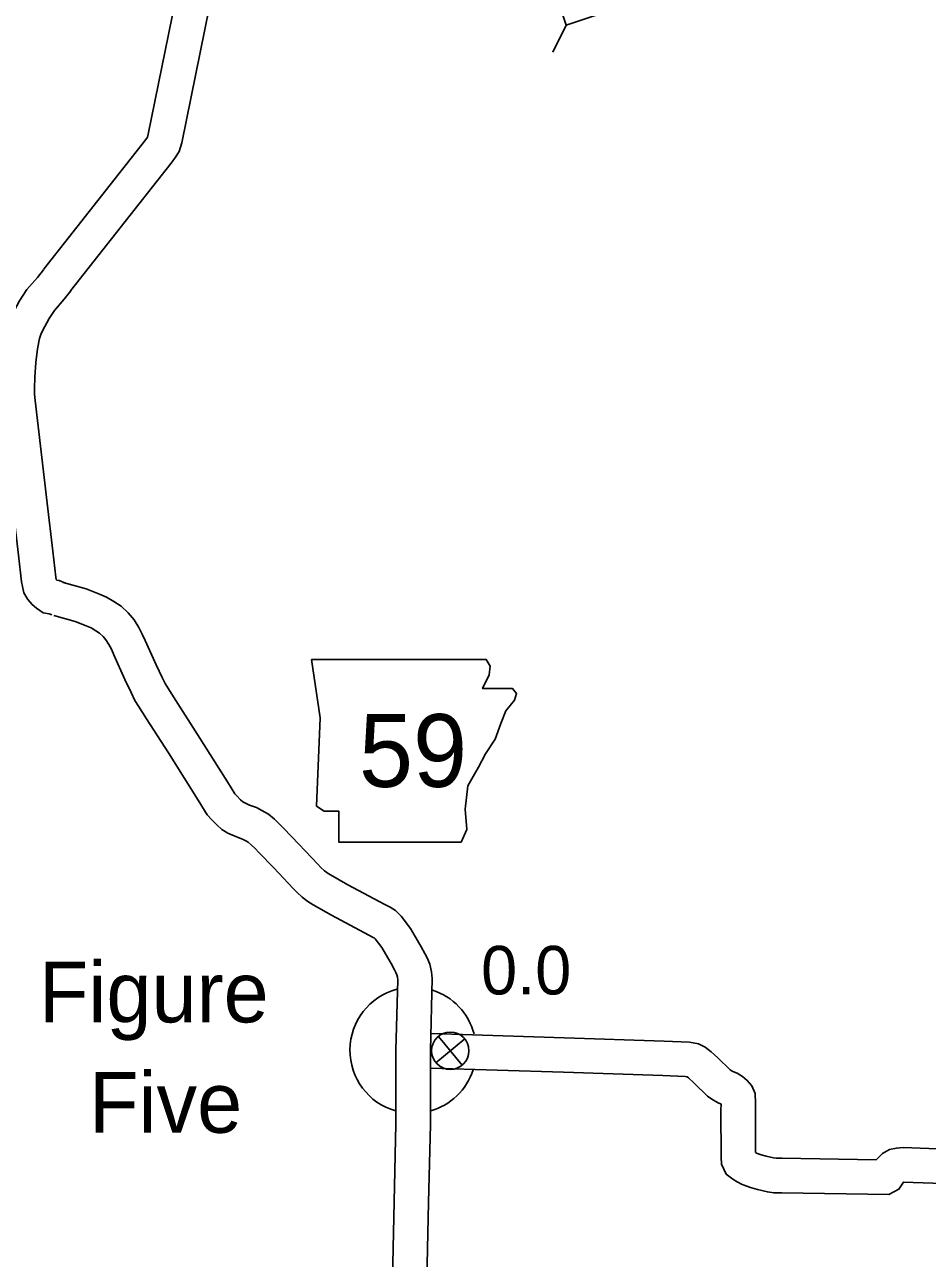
# Model space of a CAD drawing. Extents: x -939622 to -934245, y 1383184 to 1385301.
# Drawn here: x -936422.74 to -936399.16, y 1384650.88 to 1384683.11 of the extents above; entities that cross this region are included whole.
import ezdxf

# ---------------------------------------------------------------- set-up
doc = ezdxf.new("R2010")
doc.units = 0
for name, color, linetype in [('Level 10', 7, 'Continuous'), ('Level 11', 7, 'Continuous'), ('Level 20', 7, 'Continuous'), ('Level 21', 7, 'Continuous'), ('Level 24', 7, 'Continuous'), ('Level 25', 7, 'Continuous'), ('Level 26', 7, 'Continuous')]:
    doc.layers.add(name, color=color, linetype=linetype)

msp = doc.modelspace()

# ---------------------------------------------------------------- linework, layer by layer
at = {"layer": 'Level 10'}
for points in [[(-936418.798, 1384683.752), (-936419.513, 1384680.244), (-936419.536, 1384680.17), (-936419.554, 1384680.141), (-936419.634, 1384680.028), (-936422.249, 1384676.71)], [(-936417.915, 1384683.578), (-936418.64, 1384680.02), (-936418.71, 1384679.794), (-936418.804, 1384679.642), (-936418.914, 1384679.488), (-936421.543, 1384676.153)], [(-936422.034, 1384667.69), (-936422.1, 1384667.719), (-936422.258, 1384667.747), (-936422.43, 1384667.869), (-936422.55, 1384667.96), (-936422.655, 1384668.096), (-936422.763, 1384668.262), (-936422.802, 1384668.433), (-936422.822, 1384668.552), (-936422.901, 1384669.252), (-936423.048, 1384670.507), (-936423.366, 1384673.196), (-936423.384, 1384673.403), (-936423.389, 1384673.61), (-936423.379, 1384673.945), (-936423.345, 1384674.379), (-936423.294, 1384674.767), (-936423.232, 1384675.139), (-936423.156, 1384675.351), (-936423.087, 1384675.505), (-936422.878, 1384675.895), (-936422.681, 1384676.191), (-936422.407, 1384676.505), (-936422.253, 1384676.705)], [(-936421.677, 1384668.517), (-936421.838, 1384668.586), (-936421.901, 1384668.597), (-936421.91, 1384668.604), (-936421.921, 1384668.618), (-936421.921, 1384668.618), (-936421.931, 1384668.677), (-936422.007, 1384669.355), (-936422.154, 1384670.612), (-936422.471, 1384673.289), (-936422.485, 1384673.454), (-936422.489, 1384673.607), (-936422.48, 1384673.896), (-936422.449, 1384674.285), (-936422.404, 1384674.635), (-936422.357, 1384674.912), (-936422.321, 1384675.014), (-936422.279, 1384675.106), (-936422.105, 1384675.433), (-936421.964, 1384675.643), (-936421.71, 1384675.934), (-936421.539, 1384676.158)], [(-936412.304, 1384647.1), (-936412.194, 1384652.344), (-936412.144, 1384654.381), (-936412.145, 1384656.313), (-936412.096, 1384658.191), (-936412.115, 1384658.371), (-936412.157, 1384658.565), (-936412.229, 1384658.737), (-936412.286, 1384658.846), (-936412.384, 1384659.022), (-936412.476, 1384659.185), (-936412.666, 1384659.501), (-936412.906, 1384659.824), (-936413.054, 1384659.969), (-936413.197, 1384660.055), (-936413.333, 1384660.125), (-936414.296, 1384660.637), (-936414.753, 1384660.897), (-936414.838, 1384660.949), (-936414.908, 1384661.002), (-936415.002, 1384661.093), (-936415.087, 1384661.177), (-936415.578, 1384661.7), (-936415.973, 1384662.109), (-936416.093, 1384662.234), (-936416.22, 1384662.353), (-936416.376, 1384662.487), (-936416.543, 1384662.584), (-936416.69, 1384662.656), (-936416.869, 1384662.723), (-936417.01, 1384662.787), (-936417.045, 1384662.809), (-936417.105, 1384662.863), (-936417.204, 1384662.961), (-936417.255, 1384663.016), (-936417.446, 1384663.327), (-936418.228, 1384664.57), (-936418.797, 1384665.457), (-936419.003, 1384665.783), (-936419.075, 1384665.898), (-936419.15, 1384666.051), (-936419.303, 1384666.383), (-936419.595, 1384667.021), (-936419.671, 1384667.19), (-936419.763, 1384667.36), (-936419.883, 1384667.56), (-936420.038, 1384667.744), (-936420.219, 1384667.915), (-936420.41, 1384668.044), (-936420.601, 1384668.151), (-936420.783, 1384668.235), (-936421.138, 1384668.371), (-936421.735, 1384668.537)], [(-936413.204, 1384647.119), (-936413.094, 1384652.364), (-936413.044, 1384654.391), (-936413.045, 1384656.325), (-936412.998, 1384658.157), (-936413.005, 1384658.229), (-936413.019, 1384658.293), (-936413.044, 1384658.353), (-936413.078, 1384658.418), (-936413.169, 1384658.582), (-936413.253, 1384658.731), (-936413.415, 1384659), (-936413.587, 1384659.232), (-936413.608, 1384659.252), (-936413.634, 1384659.268), (-936413.75, 1384659.327), (-936414.729, 1384659.849), (-936415.21, 1384660.121), (-936415.348, 1384660.206), (-936415.495, 1384660.318), (-936415.63, 1384660.448), (-936415.731, 1384660.548), (-936416.231, 1384661.08), (-936416.621, 1384661.485), (-936416.725, 1384661.593), (-936416.821, 1384661.682), (-936416.9, 1384661.75), (-936416.967, 1384661.79), (-936417.048, 1384661.829), (-936417.212, 1384661.891), (-936417.438, 1384661.993), (-936417.589, 1384662.089), (-936417.722, 1384662.207), (-936417.852, 1384662.336), (-936417.977, 1384662.471), (-936418.21, 1384662.852), (-936418.987, 1384664.087), (-936419.557, 1384664.974), (-936419.764, 1384665.304), (-936419.862, 1384665.458), (-936419.963, 1384665.664), (-936420.121, 1384666.007), (-936420.414, 1384666.649), (-936420.478, 1384666.791), (-936420.545, 1384666.914), (-936420.618, 1384667.036), (-936420.694, 1384667.126), (-936420.784, 1384667.21), (-936420.882, 1384667.277), (-936421.009, 1384667.348), (-936421.133, 1384667.405), (-936421.421, 1384667.516), (-936421.976, 1384667.67)]]:
    msp.add_lwpolyline(points, dxfattribs=at)
at = {"layer": 'Level 11'}
for points in [[(-936412.115, 1384656.754), (-936408.637, 1384656.646), (-936406.037, 1384656.557), (-936405.377, 1384656.534), (-936405.144, 1384656.484), (-936404.964, 1384656.402), (-936404.813, 1384656.281), (-936404.634, 1384656.118), (-936404.314, 1384655.808), (-936404.289, 1384655.789), (-936404.243, 1384655.761), (-936404.134, 1384655.718), (-936403.99, 1384655.634), (-936403.868, 1384655.532), (-936403.749, 1384655.387), (-936403.664, 1384655.186), (-936403.647, 1384654.933), (-936403.655, 1384654.738), (-936403.652, 1384653.65), (-936403.624, 1384653.635), (-936403.499, 1384653.588), (-936403.375, 1384653.552), (-936403.177, 1384653.507), (-936403.11, 1384653.498), (-936402.958, 1384653.499), (-936400.503, 1384653.46), (-936400.33, 1384653.625), (-936400.151, 1384653.724), (-936399.969, 1384653.765), (-936399.797, 1384653.776), (-936398.677, 1384653.733)], [(-936412.135, 1384655.854), (-936408.666, 1384655.747), (-936406.068, 1384655.658), (-936405.489, 1384655.638), (-936405.435, 1384655.626), (-936405.398, 1384655.597), (-936405.251, 1384655.462), (-936404.902, 1384655.124), (-936404.794, 1384655.042), (-936404.642, 1384654.951), (-936404.548, 1384654.914), (-936404.555, 1384654.756), (-936404.551, 1384653.531), (-936404.537, 1384653.348), (-936404.417, 1384653.086), (-936404.241, 1384652.952), (-936404.127, 1384652.884), (-936403.998, 1384652.814), (-936403.782, 1384652.733), (-936403.599, 1384652.68), (-936403.341, 1384652.621), (-936403.169, 1384652.597), (-936402.961, 1384652.599), (-936400.172, 1384652.554), (-936399.906, 1384652.69), (-936399.804, 1384652.847), (-936399.786, 1384652.875), (-936398.505, 1384652.826)]]:
    msp.add_lwpolyline(points, dxfattribs=at)
at = {"layer": 'Level 20'}
msp.add_line((-936408.596, 1384683.093), (-936408.949, 1384682.384), dxfattribs=at)
msp.add_line((-936408.596, 1384683.093), (-936408.949, 1384682.384), dxfattribs=at)
msp.add_lwpolyline([(-936407.47, 1384683.471), (-936408.603, 1384686.85), (-936409.729, 1384686.473), (-936408.596, 1384683.093)], close=True, dxfattribs=at)
at = {"layer": 'Level 21'}
msp.add_lwpolyline([(-936415.248, 1384666.527), (-936415.02, 1384665.004), (-936415.121, 1384662.695), (-936414.918, 1384662.568), (-936414.538, 1384662.568), (-936414.538, 1384661.756), (-936411.34, 1384661.756), (-936411.188, 1384662.086), (-936411.239, 1384662.619), (-936411.163, 1384663.228), (-936410.884, 1384663.71), (-936410.706, 1384664.065), (-936410.452, 1384664.446), (-936410.3, 1384664.852), (-936410.173, 1384665.182), (-936409.945, 1384665.461), (-936409.894, 1384665.638), (-936409.995, 1384665.765), (-936410.782, 1384665.765), (-936410.604, 1384666.121), (-936410.579, 1384666.349), (-936410.684, 1384666.524)], close=True, dxfattribs=at)
at = {"layer": 'Level 24'}
for start, end in [(105.0051, 253.9883), (15.05, 72.1917), (285.5017, 341.9616)]:
    msp.add_arc((-936412.595, 1384656.319), 1.65, start, end, dxfattribs=at)
at = {"layer": 'Level 26'}
for p, q in [((-936411.313, 1384655.929), (-936411.936, 1384656.682)), ((-936412.001, 1384655.994), (-936411.248, 1384656.617))]:
    msp.add_line(p, q, dxfattribs=at)
msp.add_circle((-936411.624, 1384656.306), 0.488, dxfattribs=at)

# ---------------------------------------------------------------- texts
at = {"layer": 'Level 21'}
msp.add_text('59', height=1.9008, dxfattribs=at).set_placement((-936414.011, 1384663.197))
at = {"layer": 'Level 24'}
for s, p in [('Figure', (-936422.371, 1384657.047)), ('Five', (-936421.061, 1384654.164))]:
    msp.add_text(s, height=1.584, dxfattribs=at).set_placement(p)
at = {"layer": 'Level 25'}
msp.add_text('0.0', height=1.2672, dxfattribs=at).set_placement((-936410.819, 1384657.777))

doc.saveas('drawing.dxf')
